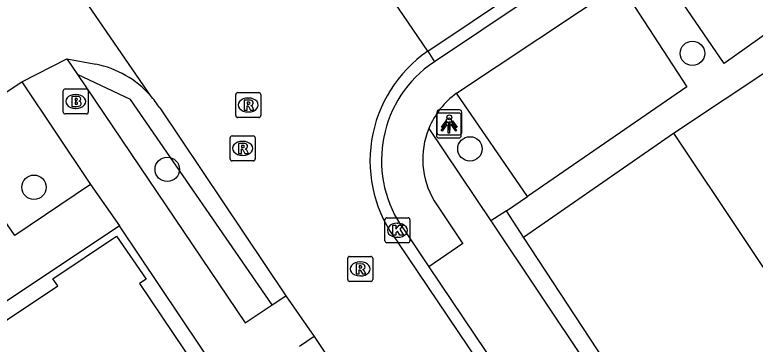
# Model space of a CAD drawing. Extents: x 158797 to 159887, y 384318 to 385255.
# Drawn here: x 158949.74 to 158979.4, y 384533.07 to 384546.28 of the extents above; entities that cross this region are included whole.
import ezdxf

# ---------------------------------------------------------------- set-up
doc = ezdxf.new("R2010")
doc.units = 0
for name, color, linetype in [('IMGEO_Boom', 7, 'Continuous'), ('IMGEO_Brandkraan', 7, 'Continuous'), ('IMGEO_Haag', 7, 'Continuous'), ('IMGEO_Kolk', 7, 'Continuous'), ('IMGEO_Lichtpunt', 7, 'Continuous'), ('IMGEO_Pand', 7, 'Continuous'), ('IMGEO_Parkeervlak_open', 7, 'Continuous'), ('IMGEO_Rijbaan_lokaal_open', 7, 'Continuous'), ('IMGEO_Rioolput', 7, 'Continuous'), ('IMGEO_Voetpad_open', 7, 'Continuous')]:
    doc.layers.add(name, color=color, linetype=linetype)

msp = doc.modelspace()

# ---------------------------------------------------------------- linework, layer by layer
at = {"layer": 'IMGEO_Boom'}
for centre in [(158976.883, 384544.737), (158967.97, 384540.907), (158955.848, 384540.084), (158950.512, 384539.367)]:
    msp.add_circle(centre, 0.489, dxfattribs=at)
at = {"layer": 'IMGEO_Brandkraan'}
for p, q in [((158951.683, 384542.382), (158951.683, 384543.234)), ((158951.758, 384543.308), (158952.61, 384543.308)), ((158952.684, 384543.234), (158952.684, 384542.382)), ((158952.171, 384543.088), (158952.196, 384543.088)), ((158952.61, 384542.308), (158951.758, 384542.308)), ((158952.194, 384542.528), (158952.169, 384542.528))]:
    msp.add_line(p, q, dxfattribs=at)
for points in [[(158951.683, 384542.382), (158951.683, 384543.234)], [(158951.758, 384543.308), (158952.61, 384543.308)], [(158952.684, 384543.234), (158952.684, 384542.382)], [(158952.031, 384543.008), (158952.031, 384542.608), (158952.244, 384542.608)], [(158952.262, 384543.008), (158952.031, 384543.008)], [(158952.21, 384542.927), (158952.156, 384542.927), (158952.156, 384542.851)], [(158952.156, 384542.851), (158952.209, 384542.851)], [(158952.218, 384542.775), (158952.156, 384542.775), (158952.156, 384542.694)], [(158952.156, 384542.694), (158952.218, 384542.694)], [(158952.61, 384542.308), (158951.758, 384542.308)]]:
    msp.add_lwpolyline(points, dxfattribs=at)
for centre, radius, start, end in [((158951.76, 384543.232), 0.0765, 91.552, 178.448), ((158951.76, 384543.232), 0.0765, 91.552, 178.448), ((158952.608, 384543.232), 0.0765, 1.552, 88.448), ((158952.608, 384543.232), 0.0765, 1.552, 88.448), ((158952.211, 384542.889), 0.0379, 267.8285, 90.9355), ((158952.266, 384542.863), 0.145, 59.4692, 91.5367), ((158952.291, 384542.91), 0.0922, 285.5137, 58.1501), ((158952.219, 384542.734), 0.0404, 269.8759, 90.5077), ((158952.25, 384542.859), 0.251, 268.6676, 293.5347), ((158952.296, 384542.718), 0.105, 301.3115, 78.989), ((158951.76, 384542.384), 0.0765, 181.552, 268.448), ((158951.76, 384542.384), 0.0765, 181.552, 268.448), ((158952.608, 384542.384), 0.0765, 271.552, 358.448), ((158952.608, 384542.384), 0.0765, 271.552, 358.448)]:
    msp.add_arc(centre, radius, start, end, dxfattribs=at)
for centre, major_axis, ratio, start_param, end_param in [((158952.17, 384542.808), (-0.387, 0.002), 0.722429, 4.712389, 7.853982), ((158952.195, 384542.808), (-0.39, 0.002), 0.717154, 1.570796, 4.712389)]:
    msp.add_ellipse(centre, major_axis=major_axis, ratio=ratio, start_param=start_param, end_param=end_param, dxfattribs=at)
at = {"layer": 'IMGEO_Haag'}
for points in [[(158960.048, 384534.651), (158954.383, 384542.884), (158952.256, 384543.886)], [(158966.325, 384541.726), (158968.804, 384538.015)], [(158970.118, 384537.368), (158976.126, 384541.531)], [(158969.429, 384538.418), (158970.271, 384538.998)], [(158969.429, 384538.418), (158968.804, 384538.015)], [(158970.118, 384537.368), (158969.429, 384538.418)], [(158968.804, 384538.015), (158974.612, 384529.321), (158975.152, 384529.697)], [(158975.152, 384529.697), (158970.118, 384537.368)]]:
    msp.add_lwpolyline(points, dxfattribs=at)
at = {"layer": 'IMGEO_Kolk'}
for p, q in [((158964.64, 384538.141), (158965.492, 384538.141)), ((158964.565, 384537.215), (158964.565, 384538.067)), ((158965.053, 384537.921), (158965.078, 384537.921)), ((158965.566, 384538.067), (158965.566, 384537.215)), ((158965.076, 384537.361), (158965.051, 384537.361)), ((158965.492, 384537.141), (158964.64, 384537.141))]:
    msp.add_line(p, q, dxfattribs=at)
for points in [[(158964.64, 384538.141), (158965.492, 384538.141)], [(158964.565, 384537.215), (158964.565, 384538.067)], [(158964.886, 384537.841), (158965.009, 384537.841), (158965.009, 384537.69), (158965.139, 384537.841), (158965.303, 384537.841), (158965.157, 384537.69), (158965.31, 384537.441), (158965.158, 384537.441), (158965.073, 384537.605), (158965.009, 384537.538), (158965.009, 384537.441), (158964.886, 384537.441), (158964.886, 384537.841)], [(158965.566, 384538.067), (158965.566, 384537.215)], [(158965.492, 384537.141), (158964.64, 384537.141)]]:
    msp.add_lwpolyline(points, dxfattribs=at)
for centre, start, end in [((158964.642, 384538.065), 91.552, 178.448), ((158964.642, 384538.065), 91.552, 178.448), ((158965.49, 384538.065), 1.552, 88.448), ((158965.49, 384538.065), 1.552, 88.448), ((158964.642, 384537.217), 181.552, 268.448), ((158964.642, 384537.217), 181.552, 268.448), ((158965.49, 384537.217), 271.552, 358.448), ((158965.49, 384537.217), 271.552, 358.448)]:
    msp.add_arc(centre, 0.0765, start, end, dxfattribs=at)
for centre, major_axis, ratio, start_param, end_param in [((158965.052, 384537.641), (-0.387, 0.002), 0.722429, 4.712389, 7.853982), ((158965.077, 384537.641), (-0.39, 0.002), 0.717154, 1.570796, 4.712389)]:
    msp.add_ellipse(centre, major_axis=major_axis, ratio=ratio, start_param=start_param, end_param=end_param, dxfattribs=at)
at = {"layer": 'IMGEO_Lichtpunt'}
for p, q in [((158966.648, 384542.373), (158966.648, 384541.566)), ((158966.648, 384542.373), (158966.648, 384541.566)), ((158967.53, 384542.343), (158966.722, 384542.343)), ((158967.53, 384542.343), (158966.722, 384542.343)), ((158967.55, 384542.468), (158966.742, 384542.468)), ((158967.55, 384542.468), (158966.742, 384542.468)), ((158967.644, 384541.566), (158967.644, 384542.373)), ((158967.644, 384541.566), (158967.644, 384542.373)), ((158966.628, 384542.248), (158966.628, 384541.441)), ((158966.628, 384542.248), (158966.628, 384541.441)), ((158967.624, 384541.441), (158967.624, 384542.248)), ((158967.624, 384541.441), (158967.624, 384542.248)), ((158966.742, 384541.472), (158967.55, 384541.472)), ((158966.742, 384541.472), (158967.55, 384541.472)), ((158966.722, 384541.347), (158967.53, 384541.347)), ((158966.722, 384541.347), (158967.53, 384541.347))]:
    msp.add_line(p, q, dxfattribs=at)
for points in [[(158967.022, 384542.037), (158967.061, 384542.009), (158966.873, 384541.747), (158966.835, 384541.774), (158967.022, 384542.037)], [(158967.124, 384541.989), (158967.171, 384541.989), (158967.171, 384541.667), (158967.124, 384541.667), (158967.124, 384541.989)], [(158967.234, 384542.009), (158967.272, 384542.036), (158967.459, 384541.774), (158967.42, 384541.746), (158967.234, 384542.009)], [(158967.002, 384541.912), (158967.041, 384541.884), (158966.853, 384541.622), (158966.815, 384541.649), (158967.002, 384541.912)], [(158967.104, 384541.864), (158967.151, 384541.864), (158967.151, 384541.542), (158967.104, 384541.542), (158967.104, 384541.864)], [(158967.214, 384541.884), (158967.252, 384541.911), (158967.439, 384541.649), (158967.4, 384541.621), (158967.214, 384541.884)]]:
    msp.add_lwpolyline(points, dxfattribs=at)
for centre in [(158967.147, 384542.171), (158967.127, 384542.046)]:
    msp.add_circle(centre, 0.0994, dxfattribs=at)
for centre, start, end in [((158966.722, 384542.248), 90, 180), ((158966.722, 384542.248), 90, 180), ((158966.742, 384542.373), 90, 180), ((158966.742, 384542.373), 90, 180), ((158967.53, 384542.248), 0, 90), ((158967.53, 384542.248), 0, 90), ((158967.55, 384542.373), 0, 90), ((158967.55, 384542.373), 0, 90), ((158966.722, 384541.441), 180, 270), ((158966.722, 384541.441), 180, 270), ((158966.742, 384541.566), 180, 270), ((158966.742, 384541.566), 180, 270), ((158967.53, 384541.441), 270, 0), ((158967.53, 384541.441), 270, 360), ((158967.55, 384541.566), 270, 0), ((158967.55, 384541.566), 270, 360)]:
    msp.add_arc(centre, 0.0946, start, end, dxfattribs=at)
at = {"layer": 'IMGEO_Pand'}
for points in [[(158976.126, 384541.531), (158984.445, 384547.081)], [(158976.126, 384541.531), (158981.706, 384533.168), (158989.692, 384538.496)], [(158951.224, 384524.423), (158948.495, 384528.492), (158949.716, 384529.311), (158947.419, 384532.718), (158951.464, 384535.411), (158951.273, 384535.691), (158953.82, 384537.41), (158955.001, 384535.679), (158954.74, 384535.502), (158958.776, 384529.488)]]:
    msp.add_lwpolyline(points, dxfattribs=at)
at = {"layer": 'IMGEO_Parkeervlak_open'}
for points in [[(158979.659, 384551.322), (158982.34, 384547.329), (158978.157, 384544.325), (158975.366, 384548.427)], [(158973.987, 384547.507), (158976.663, 384543.401), (158970.271, 384538.998)], [(158970.271, 384538.998), (158967.439, 384543.136)]]:
    msp.add_lwpolyline(points, dxfattribs=at)
at = {"layer": 'IMGEO_Rijbaan_lokaal_open'}
for points in [[(158966.286, 384544.822), (158998.238, 384566.258)], [(158998.536, 384565.846), (158966.547, 384544.403)], [(158955.173, 384543.047), (158948.753, 384552.386)], [(158966.286, 384544.822), (158964.339, 384547.701)], [(158966.286, 384544.822), (158966.547, 384544.403)], [(158950.024, 384543.596), (158951.825, 384544.524)], [(158951.825, 384544.524), (158952.985, 384544.3)], [(158966.547, 384544.403), (158966.333, 384544.252)], [(158947.346, 384541.827), (158950.024, 384543.596)], [(158955.547, 384542.547), (158960.593, 384535.015)], [(158965.332, 384537.654), (158966.328, 384536.177)], [(158989.923, 384500.266), (158965.096, 384537.15)], [(158966.328, 384536.177), (158972.237, 384527.378)], [(158960.593, 384535.015), (158961.728, 384533.384)], [(158961.728, 384533.384), (158979.132, 384507.356)]]:
    msp.add_lwpolyline(points, dxfattribs=at)
for centre, radius, start, end in [((158969.294, 384540.427), 5.326, 124.3928, 217.9734), ((158952.239, 384540.461), 3.911, 41.3964, 79.0068), ((158969.187, 384540.444), 4.758, 126.8477, 215.8989), ((158952.316, 384540.52), 3.814, 32.1011, 41.4919)]:
    msp.add_arc(centre, radius, start, end, dxfattribs=at)
at = {"layer": 'IMGEO_Rioolput'}
for p, q in [((158958.668, 384543.165), (158959.52, 384543.165)), ((158958.593, 384542.239), (158958.593, 384543.091)), ((158959.081, 384542.945), (158959.106, 384542.945)), ((158959.594, 384543.091), (158959.594, 384542.239)), ((158959.104, 384542.385), (158959.079, 384542.385)), ((158959.52, 384542.165), (158958.668, 384542.165)), ((158958.443, 384541.427), (158959.295, 384541.427)), ((158958.368, 384540.501), (158958.368, 384541.353)), ((158958.856, 384541.207), (158958.881, 384541.207)), ((158959.369, 384541.353), (158959.369, 384540.501)), ((158958.879, 384540.647), (158958.854, 384540.647)), ((158959.295, 384540.427), (158958.443, 384540.427)), ((158963.075, 384535.665), (158963.075, 384536.517)), ((158963.15, 384536.591), (158964.002, 384536.591)), ((158963.563, 384536.371), (158963.588, 384536.371)), ((158964.076, 384536.517), (158964.076, 384535.665)), ((158963.586, 384535.811), (158963.561, 384535.811)), ((158964.002, 384535.591), (158963.15, 384535.591))]:
    msp.add_line(p, q, dxfattribs=at)
for points in [[(158958.668, 384543.165), (158959.52, 384543.165)], [(158958.593, 384542.239), (158958.593, 384543.091)], [(158959.182, 384542.863), (158958.93, 384542.865), (158958.93, 384542.465)], [(158959.594, 384543.091), (158959.594, 384542.239)], [(158958.93, 384542.465), (158959.054, 384542.465), (158959.054, 384542.627), (158959.065, 384542.627)], [(158959.108, 384542.784), (158959.054, 384542.784), (158959.054, 384542.703)], [(158959.054, 384542.703), (158959.106, 384542.703)], [(158959.112, 384542.598), (158959.183, 384542.465), (158959.323, 384542.465), (158959.258, 384542.591)], [(158959.52, 384542.165), (158958.668, 384542.165)], [(158958.443, 384541.427), (158959.295, 384541.427)], [(158958.368, 384540.501), (158958.368, 384541.353)], [(158958.957, 384541.125), (158958.705, 384541.127), (158958.705, 384540.727)], [(158959.369, 384541.353), (158959.369, 384540.501)], [(158958.705, 384540.727), (158958.829, 384540.727), (158958.829, 384540.889), (158958.84, 384540.889)], [(158958.883, 384541.046), (158958.829, 384541.046), (158958.829, 384540.965)], [(158958.829, 384540.965), (158958.881, 384540.965)], [(158958.887, 384540.86), (158958.958, 384540.727), (158959.098, 384540.727), (158959.033, 384540.853)], [(158959.295, 384540.427), (158958.443, 384540.427)], [(158963.075, 384535.665), (158963.075, 384536.517)], [(158963.15, 384536.591), (158964.002, 384536.591)], [(158964.076, 384536.517), (158964.076, 384535.665)], [(158963.664, 384536.289), (158963.412, 384536.291), (158963.412, 384535.891)], [(158963.412, 384535.891), (158963.536, 384535.891), (158963.536, 384536.053), (158963.547, 384536.053)], [(158963.59, 384536.21), (158963.536, 384536.21), (158963.536, 384536.129)], [(158963.536, 384536.129), (158963.588, 384536.129)], [(158963.594, 384536.024), (158963.665, 384535.891), (158963.805, 384535.891), (158963.74, 384536.017)], [(158964.002, 384535.591), (158963.15, 384535.591)]]:
    msp.add_lwpolyline(points, dxfattribs=at)
for centre, radius, start, end in [((158958.67, 384543.089), 0.0765, 91.552, 178.448), ((158958.67, 384543.089), 0.0765, 91.552, 178.448), ((158959.518, 384543.089), 0.0765, 1.552, 88.448), ((158959.518, 384543.089), 0.0765, 1.552, 88.448), ((158959.181, 384542.753), 0.109, 350.3612, 89.416), ((158959.064, 384542.574), 0.0533, 26.0293, 88.6989), ((158959.09, 384542.892), 0.19, 274.7715, 282.9687), ((158959.114, 384542.688), 0.0964, 77.0061, 93.1865), ((158959.128, 384542.745), 0.0378, 276.6634, 79.6772), ((158959.179, 384542.753), 0.112, 277.5842, 350.9817), ((158959.163, 384542.538), 0.108, 29.5134, 73.7905), ((158958.67, 384542.241), 0.0765, 181.552, 268.448), ((158958.67, 384542.241), 0.0765, 181.552, 268.448), ((158959.518, 384542.241), 0.0765, 271.552, 358.448), ((158959.518, 384542.241), 0.0765, 271.552, 358.448), ((158958.445, 384541.351), 0.0765, 91.552, 178.448), ((158958.445, 384541.351), 0.0765, 91.552, 178.448), ((158959.293, 384541.351), 0.0765, 1.552, 88.448), ((158959.293, 384541.351), 0.0765, 1.552, 88.448), ((158958.956, 384541.015), 0.109, 350.3612, 89.416), ((158958.839, 384540.836), 0.0533, 26.0293, 88.6989), ((158958.865, 384541.154), 0.19, 274.7715, 282.9687), ((158958.889, 384540.95), 0.0964, 77.0061, 93.1865), ((158958.903, 384541.007), 0.0378, 276.6634, 79.6772), ((158958.954, 384541.015), 0.112, 277.5842, 350.9817), ((158958.938, 384540.8), 0.108, 29.5134, 73.7905), ((158958.445, 384540.503), 0.0765, 181.552, 268.448), ((158958.445, 384540.503), 0.0765, 181.552, 268.448), ((158959.293, 384540.503), 0.0765, 271.552, 358.448), ((158959.293, 384540.503), 0.0765, 271.552, 358.448), ((158963.152, 384536.515), 0.0765, 91.552, 178.448), ((158963.152, 384536.515), 0.0765, 91.552, 178.448), ((158964, 384536.515), 0.0765, 1.552, 88.448), ((158964, 384536.515), 0.0765, 1.552, 88.448), ((158963.546, 384536), 0.0533, 26.0293, 88.6989), ((158963.572, 384536.318), 0.19, 274.7715, 282.9687), ((158963.596, 384536.114), 0.0964, 77.0061, 93.1865), ((158963.61, 384536.171), 0.0378, 276.6634, 79.6772), ((158963.663, 384536.179), 0.109, 350.3612, 89.416), ((158963.661, 384536.179), 0.112, 277.5842, 350.9817), ((158963.645, 384535.964), 0.108, 29.5134, 73.7905), ((158963.152, 384535.667), 0.0765, 181.552, 268.448), ((158963.152, 384535.667), 0.0765, 181.552, 268.448), ((158964, 384535.667), 0.0765, 271.552, 358.448), ((158964, 384535.667), 0.0765, 271.552, 358.448)]:
    msp.add_arc(centre, radius, start, end, dxfattribs=at)
for centre, major_axis, ratio, start_param, end_param in [((158959.08, 384542.665), (-0.387, 0.002), 0.722429, 4.712389, 7.853982), ((158959.105, 384542.665), (-0.39, 0.002), 0.717154, 1.570796, 4.712389), ((158958.855, 384540.927), (-0.387, 0.002), 0.722429, 4.712389, 7.853982), ((158958.88, 384540.927), (-0.39, 0.002), 0.717154, 1.570796, 4.712389), ((158963.562, 384536.091), (-0.387, 0.002), 0.722429, 4.712389, 7.853982), ((158963.587, 384536.091), (-0.39, 0.002), 0.717154, 1.570796, 4.712389)]:
    msp.add_ellipse(centre, major_axis=major_axis, ratio=ratio, start_param=start_param, end_param=end_param, dxfattribs=at)
at = {"layer": 'IMGEO_Voetpad_open'}
for points in [[(158967.439, 384543.136), (158973.987, 384547.507)], [(158951.825, 384544.524), (158952.256, 384543.886)], [(158952.256, 384543.886), (158958.971, 384533.932), (158960.048, 384534.651)], [(158950.024, 384543.596), (158952.774, 384539.473)], [(158952.774, 384539.473), (158949.748, 384537.433), (158947.228, 384541.089)], [(158952.774, 384539.473), (158953.94, 384537.814)], [(158966.535, 384538.826), (158967.638, 384537.184), (158967.687, 384537.112), (158966.328, 384536.177)], [(158953.94, 384537.814), (158918.394, 384514.076), (158918.769, 384513.517)], [(158975.088, 384506.233), (158953.94, 384537.814)], [(158960.048, 384534.651), (158960.593, 384535.015)], [(158961.728, 384533.384), (158961.142, 384532.977)]]:
    msp.add_lwpolyline(points, dxfattribs=at)
for centre, radius, start, end in [((158969.345, 384540.485), 3.266, 125.7185, 157.659), ((158969.342, 384540.487), 3.261, 157.6675, 210.616)]:
    msp.add_arc(centre, radius, start, end, dxfattribs=at)

doc.saveas('drawing.dxf')
